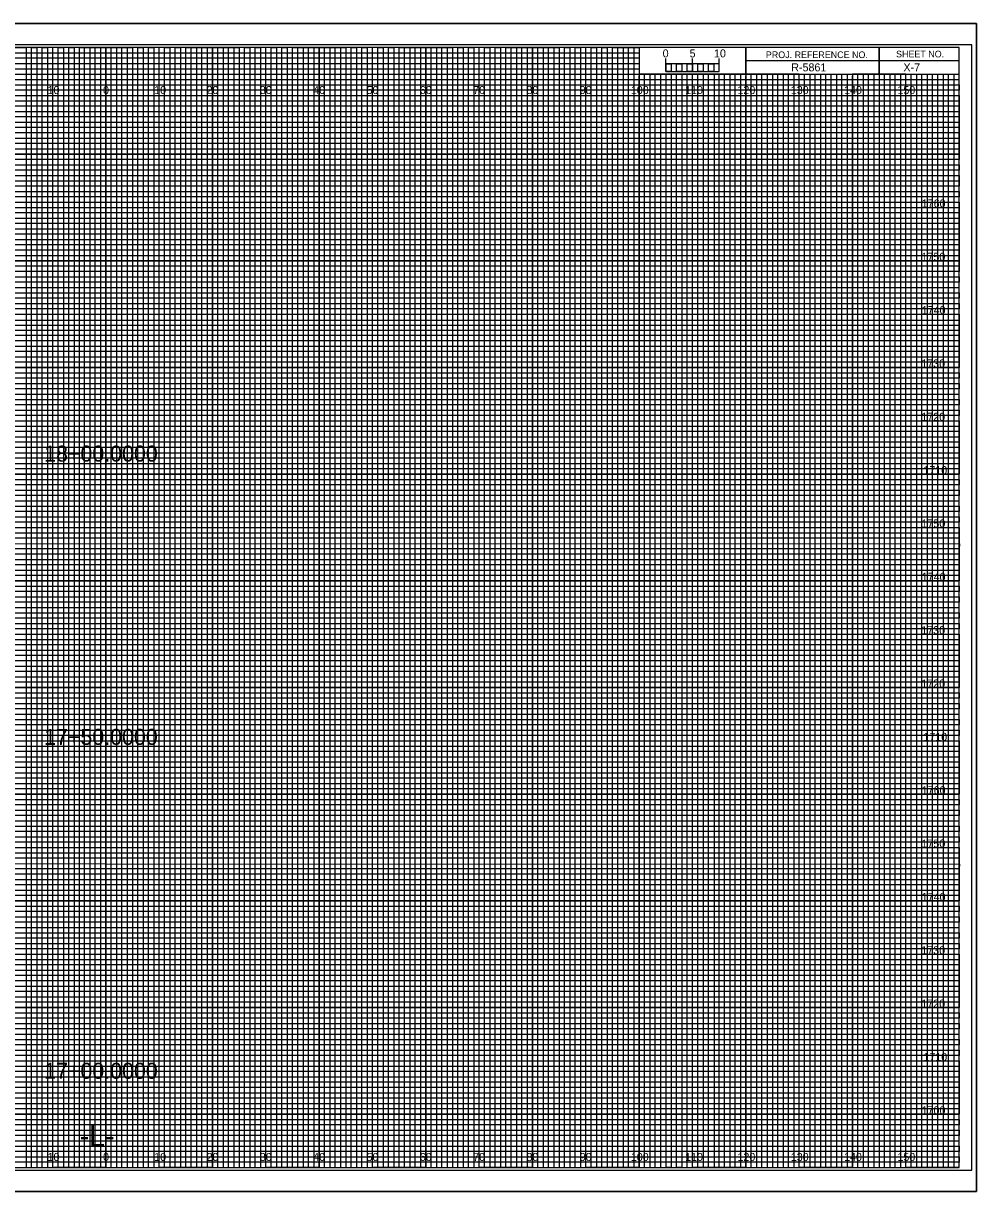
# Model space of a CAD drawing. Extents: x -419 to 4739, y -630 to 13534.
# Drawn here: x 144.5 to 323.3, y 1315.5 to 1534.5 of the extents above; entities that cross this region are included whole.
import ezdxf

# ---------------------------------------------------------------- set-up
doc = ezdxf.new("R2010")
doc.units = 0
for name, color, linetype in [('Old_Level_1', 7, 'Continuous'), ('Old_Level_62', 7, 'Continuous'), ('Pattern 1', 7, 'Continuous'), ('Pattern 18', 7, 'Continuous'), ('Pattern 4', 7, 'Continuous'), ('Pattern 5', 7, 'Continuous'), ('Prop Dimension', 7, 'Continuous'), ('Prop Horizontal Alignment', 7, 'Continuous'), ('Prop PHM Label Text', 7, 'Continuous'), ('Prop PHM Label Text White', 7, 'Continuous'), ('Prop PHM Roadway Shape', 7, 'Continuous'), ('Prop PHM White Shape', 7, 'Continuous'), ('Raster_Level_0', 7, 'Continuous'), ('Scratch_Level_0', 7, 'Continuous'), ('Scratch_Level_2', 7, 'Continuous'), ('Scratch_Level_3', 7, 'Continuous'), ('Scratch_Level_5', 7, 'Continuous')]:
    doc.layers.add(name, color=color, linetype=linetype)

msp = doc.modelspace()

# ---------------------------------------------------------------- linework, layer by layer
at = {"layer": 'Old_Level_62'}
for p, q in [((305, 1530), (305, 1525)), ((305, 1525), (305, 1530)), ((280, 1527.5), (280, 1525)), ((320, 1527.49), (280, 1527.49)), ((280, 1525), (320, 1525))]:
    msp.add_line(p, q, dxfattribs=at)
for points in [[(320, 1530), (0, 1530), (0, 1320), (320, 1320)], [(280, 1530), (260, 1530), (260, 1525.03), (280, 1525.03)], [(320, 1530), (280, 1530), (280, 1525), (320, 1525)]]:
    msp.add_lwpolyline(points, close=True, dxfattribs=at)
at = {"layer": 'Pattern 18'}
for points in [[(-13.4, 1315.5), (323.3, 1315.5), (323.3, 1534.5), (-13.4, 1534.5)], [(-13.4, 1534.5), (323.3, 1534.5), (323.3, 1315.5), (-13.4, 1315.5)]]:
    msp.add_lwpolyline(points, close=True, dxfattribs=at)
at = {"layer": 'Pattern 4'}
for p, q in [((0, 1529), (260, 1529)), ((260, 1529), (260, 1527.98)), ((260, 1527.98), (0, 1527.98)), ((0, 1527), (260, 1527)), ((260, 1527), (260, 1525.89)), ((260, 1525.89), (0, 1525.89)), ((0, 1524), (320, 1524))]:
    msp.add_line(p, q, dxfattribs=at)
for points in [[(0, 1523), (270, 1523), (320, 1523), (320, 1522), (0, 1522)], [(0, 1521), (320, 1521), (320, 1519), (0, 1519)], [(0, 1518), (320, 1518), (320, 1517), (0, 1516.98)], [(0, 1516), (320, 1516), (320, 1514), (0, 1514)], [(0, 1513), (320, 1513), (320, 1512), (0, 1512)], [(0, 1511), (320, 1511), (320, 1509), (0, 1509)], [(0, 1508), (320, 1508), (320, 1507), (0, 1507)], [(0, 1506), (320, 1506), (320, 1504), (0, 1504)], [(0, 1503), (320, 1503), (320, 1502), (0, 1502)], [(0, 1501), (320, 1501), (320, 1499), (0, 1499)], [(0, 1498), (320, 1498), (320, 1497), (0, 1497)], [(0, 1496), (320, 1496), (320, 1493.95), (320, 1493), (320, 1492), (0, 1492)], [(0, 1494), (320, 1494), (320, 1493), (0, 1493)], [(0, 1491), (320, 1491), (320, 1489), (0, 1489.03)], [(0, 1489.03), (320, 1489), (320, 1488), (0, 1488)], [(0, 1487), (320, 1487), (320, 1486), (0, 1486)], [(0, 1484), (320, 1484), (320, 1483), (0, 1483)], [(0, 1482), (320, 1482), (320, 1481), (0, 1481)], [(-0.07, 1478.89), (320, 1478.89), (320, 1477.88), (-0.07, 1477.88)], [(0, 1477), (320, 1477), (320, 1476), (0, 1476)], [(0, 1474), (320, 1474), (320, 1473), (0, 1473)], [(0, 1472), (320, 1472), (320, 1471), (0, 1471)], [(0, 1469), (320, 1469), (320, 1468), (0, 1468)], [(0, 1467), (320, 1467), (320, 1466), (0, 1466)], [(0, 1464), (320, 1464), (320, 1463), (0, 1463)], [(0, 1462), (320, 1462), (320, 1461), (0, 1461)], [(0, 1459), (320, 1459), (319.99, 1457.98), (0, 1458)], [(0, 1457), (320, 1457), (320, 1456), (0, 1456)], [(0, 1454), (320, 1454), (320, 1453), (0, 1453)], [(0, 1452), (320, 1452), (320, 1451), (0, 1451)], [(0, 1449), (320, 1449), (320, 1448), (0, 1448)], [(0, 1447), (320, 1447), (320, 1446), (0, 1446)], [(0, 1444), (320, 1444), (320, 1443), (0, 1443)], [(0, 1442), (320, 1442), (320, 1441), (0, 1441)], [(0, 1439), (320, 1439), (320, 1438), (0, 1438)], [(0, 1436.99), (320.07, 1436.91), (320, 1436), (0, 1436)], [(0, 1434), (320, 1434), (320, 1433), (0, 1433)], [(0, 1432), (320, 1432), (320, 1431), (0, 1431)], [(0, 1429), (320, 1429), (320, 1428), (0, 1428)], [(0, 1427), (320, 1427), (320, 1426), (0, 1426)], [(0, 1424), (320, 1424), (320, 1423), (0, 1423)], [(0, 1422), (320, 1422), (320, 1421), (0, 1421)], [(0, 1419), (320, 1419), (320, 1418), (0, 1418)], [(0, 1417), (320, 1417), (320, 1416), (0, 1416)], [(0, 1414), (320, 1414), (320, 1413), (0, 1413)], [(0, 1412), (320, 1412), (320, 1411), (0, 1411)], [(0, 1409), (320, 1409), (320, 1408), (0, 1408)], [(0, 1407), (320, 1407), (320, 1406), (0, 1406)], [(0, 1404), (320, 1404), (320, 1403), (0, 1403)], [(0, 1402), (320, 1402), (320, 1401), (0, 1401)], [(0, 1399), (320, 1399), (319.99, 1397.98), (0, 1398)], [(0, 1397), (320, 1397), (320, 1396), (0, 1396)], [(0, 1394), (320, 1394), (320, 1393), (0, 1393)], [(0, 1392), (320, 1392), (320, 1391), (0, 1391)], [(0, 1389), (320, 1389), (320, 1388), (0, 1388)], [(0, 1387), (320, 1387), (320, 1386), (0, 1386)], [(0, 1384), (320, 1384), (320, 1383), (0, 1383)], [(0, 1382), (320, 1382), (320, 1381), (0, 1381)], [(0, 1379), (320, 1379), (320, 1378), (0, 1378)], [(0, 1376.99), (320.07, 1376.91), (320, 1376), (0, 1376)], [(0, 1374), (320, 1374), (320, 1373), (0, 1373)], [(0, 1372), (320, 1372), (320, 1371), (0, 1371)], [(0, 1369), (320, 1369), (320, 1368), (0, 1368)], [(0, 1367), (320, 1367), (320, 1366), (0, 1366)], [(0, 1364), (320, 1364), (320, 1363), (0, 1363)], [(0, 1362), (320, 1362), (320, 1361), (0, 1361)], [(0, 1359), (320, 1359), (320, 1358), (0, 1358)], [(0, 1357), (320, 1357), (320, 1356), (0, 1356)], [(0, 1354), (320, 1354), (320, 1353), (0, 1353)], [(0, 1352), (320, 1352), (320, 1351), (0, 1351)], [(0, 1349), (320, 1349), (320, 1348), (0, 1348)], [(0, 1347), (320, 1347), (320, 1346), (0, 1346)], [(0, 1344), (320, 1344), (320, 1343), (0, 1343)], [(0, 1342), (320, 1342), (320, 1341), (0, 1341)], [(0, 1339), (320, 1339), (320, 1338), (0, 1338)], [(0, 1337), (320, 1337), (320, 1336), (0, 1336)], [(0, 1334), (320, 1334), (320, 1333), (0, 1333)], [(0, 1332), (320, 1332), (320, 1331), (0, 1331)], [(0, 1329), (320, 1329), (320, 1328), (0, 1328)], [(0, 1327), (320, 1327), (320, 1326), (0, 1326)], [(0, 1324), (320, 1324), (320, 1323), (0, 1323)], [(0, 1322), (320, 1322), (320, 1321), (0, 1321)]]:
    msp.add_lwpolyline(points, dxfattribs=at)
at = {"layer": 'Pattern 5'}
for p, q in [((323.3, 1534.5), (-13.4, 1534.5)), ((-13.4, 1315.5), (323.3, 1315.5))]:
    msp.add_line(p, q, dxfattribs=at)
at = {"layer": 'Prop Dimension'}
for p, q in [((267, 1525), (266.01, 1525)), ((266.01, 1525), (266.01, 1320)), ((267, 1320), (267, 1525)), ((269, 1525), (268, 1525)), ((268, 1525), (268, 1320)), ((269, 1320), (269, 1525)), ((266.01, 1320), (265, 1320)), ((268, 1320), (267, 1320))]:
    msp.add_line(p, q, dxfattribs=at)
for points in [[(145, 1320), (146, 1320), (146, 1530), (147, 1530), (147, 1320)], [(147, 1320), (148, 1320), (148, 1530), (149, 1530), (149, 1320)], [(150, 1320), (151, 1320), (151, 1530), (152, 1530), (152, 1320)], [(152, 1320), (153, 1320), (153, 1530), (154, 1530), (154, 1320)], [(155, 1320), (156, 1320), (156, 1530), (157, 1530), (157, 1320)], [(157, 1320), (158, 1320), (158, 1530), (159, 1530), (159, 1320)], [(160, 1320), (161, 1320), (161, 1530), (162, 1530), (162, 1320)], [(162, 1320), (163, 1320), (163, 1530), (164, 1530), (164, 1320)], [(165, 1320), (166, 1320), (166, 1530), (167, 1530), (167, 1320)], [(167, 1320), (168, 1320), (168, 1530), (169, 1530), (169, 1320)], [(170, 1320), (171, 1320), (171, 1530), (172, 1530), (172, 1320)], [(172, 1320), (173, 1320), (173, 1530), (174, 1530), (174, 1320)], [(175, 1320), (176, 1320), (176, 1530), (177, 1530), (177, 1320)], [(177, 1320), (178, 1320), (178, 1530), (179, 1530), (179, 1320)], [(180, 1320), (181, 1320), (181, 1530), (182, 1530), (182, 1320)], [(182, 1320), (183, 1320), (183, 1530), (184, 1530), (184, 1320)], [(185, 1320), (186, 1320), (186, 1530), (187, 1530), (187, 1320)], [(187, 1320), (188, 1320), (188, 1530), (189, 1530), (189, 1320)], [(190, 1320), (191, 1320), (191, 1530), (192, 1530), (192, 1320)], [(192, 1320), (193, 1320), (193, 1530), (194, 1530), (194, 1320)], [(195, 1320), (196, 1320), (196, 1530), (197, 1530), (197, 1320)], [(197, 1320), (198, 1320), (198, 1530), (199, 1530), (199, 1320)], [(200, 1320), (201, 1320), (201, 1530), (202, 1530), (202, 1320)], [(202, 1320), (203, 1320), (203, 1530), (204, 1530), (204, 1320)], [(205, 1320), (206, 1320), (206, 1530), (207, 1530), (207, 1320)], [(207, 1320), (208, 1320), (208, 1530), (209, 1530), (209, 1320)], [(210, 1320), (211, 1320), (211, 1530), (212, 1530), (212, 1320)], [(212, 1320), (213, 1320), (213, 1530), (214, 1530), (214, 1320)], [(215, 1320), (216, 1320), (216, 1530), (217, 1530), (217, 1320)], [(217, 1320), (218, 1320), (218, 1530), (219, 1530), (219, 1320)], [(220, 1320), (221, 1320), (221, 1530), (222, 1530), (222, 1320)], [(222, 1320), (223, 1320), (223, 1530), (224, 1530), (224, 1320)], [(225, 1320), (226, 1320), (226, 1530), (227, 1530), (227, 1320)], [(227, 1320), (228, 1320), (228, 1530), (229, 1530), (229, 1320)], [(230, 1320), (231, 1320), (231, 1530), (232, 1530), (232, 1320)], [(232, 1320), (233, 1320), (233, 1530), (234, 1530), (234, 1320)], [(235, 1320), (236, 1320), (236, 1530), (237, 1530), (237, 1320)], [(237, 1320), (238, 1320), (238, 1530), (239, 1530), (239, 1320)], [(240, 1320), (241, 1320), (241, 1530), (242, 1530), (242, 1320)], [(242, 1320), (243, 1320), (243, 1530), (244, 1530), (244, 1320)], [(245, 1320), (246, 1320), (246, 1530), (247, 1530), (247, 1320)], [(247, 1320), (248, 1320), (248, 1530), (249, 1530), (249, 1320)], [(250, 1320), (251, 1320), (251, 1530), (252, 1530), (252, 1320)], [(252, 1320), (253, 1320), (253, 1530), (254, 1530), (254, 1320)], [(255, 1320), (256, 1320), (256, 1530), (257, 1530), (257, 1320)], [(257, 1320), (258, 1320), (258, 1530), (259, 1530), (259, 1320)], [(260, 1320), (261, 1320), (261, 1525), (262.02, 1525), (262.02, 1320)], [(262, 1320), (263, 1320), (263, 1525), (263.99, 1525), (263.99, 1320)], [(270, 1320), (270.98, 1320), (270.98, 1525), (272, 1525), (272, 1320)], [(272, 1320), (273, 1320), (273, 1525), (274.05, 1525), (274.05, 1320)], [(275, 1320), (276, 1320), (276, 1525), (277, 1525), (277, 1320)], [(277, 1320), (278, 1320), (278, 1525), (279, 1525), (279, 1320)], [(280, 1320), (281, 1320), (281, 1525), (282, 1525), (282, 1320)], [(282, 1320), (283, 1320), (283, 1525), (284, 1525), (284, 1320)], [(285, 1320), (286, 1320), (286, 1525), (287, 1525), (287, 1320)], [(287, 1320), (288, 1320), (288, 1525), (289, 1525), (289, 1320)], [(290, 1320), (291, 1320), (291, 1525), (292, 1525), (292, 1320)], [(292, 1320), (293, 1320), (293, 1525), (294, 1525), (294, 1320)], [(295, 1320), (296, 1320), (296, 1525), (297, 1525), (297, 1320)], [(297, 1320), (298, 1320), (298, 1525), (299, 1525), (299, 1320)], [(300, 1320), (301, 1320), (301, 1525), (302, 1525), (302, 1320)], [(302, 1320), (303, 1320), (303, 1525), (304, 1525), (304, 1320)], [(305, 1320), (306, 1320), (306, 1525), (307, 1525), (307, 1320)], [(307, 1320), (308, 1320), (308, 1525), (309, 1525), (309, 1320)], [(310, 1320), (311, 1320), (311, 1525), (312, 1525), (312, 1320)], [(312, 1320), (313, 1320), (313, 1525), (314, 1525), (314, 1320)], [(315, 1320), (316, 1320), (316, 1525), (317, 1525), (317, 1320)], [(317, 1320), (318, 1320), (318, 1525), (319, 1525), (319, 1320)]]:
    msp.add_lwpolyline(points, dxfattribs=at)
at = {"layer": 'Prop Horizontal Alignment'}
for points in [[(135, 1530), (145, 1530), (145, 1320), (155, 1320), (155, 1530), (165, 1530), (165, 1320), (175, 1320), (175, 1530), (185, 1530), (185, 1320), (195, 1320), (195, 1530), (205, 1530), (205, 1320), (215, 1320), (215, 1530), (225, 1530), (225, 1320), (235, 1320), (235, 1530), (245, 1530), (245, 1320), (255, 1320), (255, 1530), (259.93, 1530), (260, 1530), (260, 1525), (264.99, 1525), (264.99, 1320), (275, 1320), (275, 1525), (285, 1525), (285, 1320), (295, 1320), (295, 1525), (305, 1525), (305, 1320), (315, 1320), (315, 1525)], [(0, 1525), (275, 1525)], [(0, 1505), (320, 1505), (320, 1515), (0, 1515)], [(0, 1485), (320, 1485), (320, 1495), (0, 1495)], [(0, 1465), (320, 1465), (320, 1475), (0, 1475)], [(0, 1445), (320, 1445), (320, 1455), (0, 1455)], [(0, 1425), (320, 1425), (320, 1435), (0, 1435)], [(0, 1405), (320, 1405), (320, 1415), (0, 1415)], [(0, 1385), (320, 1385), (320, 1395), (0, 1395)], [(0, 1365), (320, 1365), (320, 1375), (0, 1375)], [(0, 1345), (320, 1345), (320, 1355), (0, 1355)], [(0, 1325), (320, 1325), (320, 1335), (0, 1335)]]:
    msp.add_lwpolyline(points, dxfattribs=at)
at = {"layer": 'Prop PHM Label Text'}
for p, q in [((265, 1525.49), (265, 1527.9)), ((265, 1526.9), (265, 1527.9)), ((270, 1525.49), (270, 1527.9)), ((275, 1525.49), (275, 1527.9)), ((275, 1526.9), (275, 1527.9))]:
    msp.add_line(p, q, dxfattribs=at)
for points in [[(275, 1526.9), (265, 1526.9), (265, 1525.49), (275, 1525.49)], [(265, 1526.9), (266, 1526.9), (266, 1525.49), (265, 1525.49)], [(267, 1526.9), (268, 1526.9), (268, 1525.49), (267, 1525.49)], [(269, 1526.9), (270, 1526.9), (270, 1525.49), (269, 1525.49)], [(271, 1526.9), (272, 1526.9), (272, 1525.49), (271, 1525.49)], [(273, 1526.9), (274, 1526.9), (274, 1525.49), (273, 1525.49)]]:
    msp.add_lwpolyline(points, close=True, dxfattribs=at)
at = {"layer": 'Scratch_Level_0'}
for p, q in [((150, 1320), (150, 1530)), ((160, 1320), (160, 1530)), ((170, 1320), (170, 1530)), ((180, 1320), (180, 1530)), ((190, 1320), (190, 1530)), ((200, 1320), (200, 1530)), ((210, 1320), (210, 1530)), ((220, 1320), (220, 1530)), ((230, 1320), (230, 1530)), ((240, 1320), (240, 1530)), ((250, 1320), (250, 1530)), ((260, 1320), (260, 1524.69)), ((270, 1320), (270, 1524.69)), ((280, 1320), (280, 1524.69)), ((290, 1320), (290, 1524.69)), ((300, 1320), (300, 1524.69)), ((310, 1320), (310, 1524.69)), ((0, 1520), (320, 1520)), ((0, 1510), (320, 1510)), ((0, 1500), (320, 1500)), ((0, 1490), (320, 1490)), ((0, 1480), (320, 1480)), ((0, 1470), (320, 1470)), ((0, 1460), (320, 1460)), ((0, 1450), (320, 1450)), ((0, 1440), (320, 1440)), ((0, 1430), (320, 1430)), ((0, 1420), (320, 1420)), ((0, 1410), (320, 1410)), ((0, 1400), (320, 1400)), ((0, 1390), (320, 1390)), ((0, 1380), (320, 1380)), ((0, 1370), (320, 1370)), ((0, 1360), (320, 1360)), ((0, 1350), (320, 1350)), ((0, 1340), (320, 1340)), ((0, 1330), (320, 1330))]:
    msp.add_line(p, q, dxfattribs=at)
at = {"layer": 'Scratch_Level_3'}
for p, q in [((150, 1530), (140, 1530)), ((150, 1320), (150, 1530)), ((170, 1530), (160, 1530)), ((160, 1530), (160, 1320)), ((170, 1320), (170, 1530)), ((190, 1530), (180, 1530)), ((180, 1530), (180, 1320)), ((190, 1320), (190, 1530)), ((210, 1530), (200, 1530)), ((200, 1530), (200, 1320)), ((210, 1320), (210, 1530)), ((230, 1530), (220, 1530)), ((220, 1530), (220, 1320)), ((230, 1320), (230, 1530)), ((250, 1530), (240, 1530)), ((240, 1530), (240, 1320)), ((250, 1320), (250, 1530)), ((260, 1530), (260, 1320)), ((270, 1320), (270, 1525)), ((290, 1525), (280, 1525)), ((280, 1525), (280, 1320)), ((290, 1320), (290, 1525)), ((310, 1525), (300, 1525)), ((300, 1525), (300, 1320)), ((310, 1320), (310, 1525)), ((160, 1320), (150, 1320)), ((180, 1320), (170, 1320)), ((200, 1320), (190, 1320)), ((220, 1320), (210, 1320)), ((240, 1320), (230, 1320)), ((260, 1320), (250, 1320)), ((280, 1320), (270, 1320)), ((300, 1320), (290, 1320)), ((320, 1320), (310, 1320)), ((320, 1320), (320, 1320))]:
    msp.add_line(p, q, dxfattribs=at)
for points in [[(0, 1520), (320, 1520), (320, 1510), (0, 1510)], [(0, 1500), (320, 1500), (320, 1490), (0, 1490)], [(0, 1480), (320, 1480), (320, 1470), (0, 1470)], [(0, 1460), (320, 1460), (320, 1450), (0, 1450)], [(0, 1440), (320, 1440), (320, 1430), (0, 1430)], [(0, 1420), (320, 1420), (320, 1410), (0, 1410)], [(0, 1400), (320, 1400), (320, 1390), (0, 1390)], [(0, 1380), (320, 1380), (320, 1370), (0, 1370)], [(0, 1360), (320, 1360), (320, 1350), (0, 1350)], [(0, 1340), (320, 1340), (320, 1330), (0, 1330)]]:
    msp.add_lwpolyline(points, dxfattribs=at)
at = {"layer": 'Scratch_Level_5'}
msp.add_lwpolyline([(-10.8, 1319.5), (322.4, 1319.5), (322.4, 1530.5), (-10.8, 1530.5)], close=True, dxfattribs=at)

# ---------------------------------------------------------------- texts
at = {"layer": 'Old_Level_1'}
for s, p in [('5', (269.47, 1528.12)), ('10', (274.04, 1528.12))]:
    msp.add_text(s, height=1.5, dxfattribs=at).set_placement(p)
at = {"layer": 'Old_Level_62'}
for s, p in [('PROJ. REFERENCE NO.', (283.77, 1527.99)), ('SHEET NO.', (308.19, 1528.12))]:
    msp.add_text(s, height=1.25, dxfattribs=at).set_placement(p)
at = {"layer": 'Pattern 1'}
for s, p in [('1760', (313, 1500)), ('1750', (312.96, 1490)), ('1740', (313, 1480)), ('1730', (312.92, 1470)), ('1720', (312.93, 1460)), ('1710', (313.31, 1450)), ('1750', (312.96, 1440)), ('1740', (313, 1430)), ('1730', (312.92, 1420)), ('1720', (312.93, 1410)), ('1710', (313.31, 1400)), ('1760', (313, 1390)), ('1750', (312.96, 1380)), ('1740', (313, 1370)), ('1730', (312.92, 1360)), ('1720', (312.93, 1350)), ('1710', (313.31, 1340)), ('1700', (312.98, 1330))]:
    msp.add_text(s, height=1.5, dxfattribs=at).set_placement(p)
at = {"layer": 'Prop PHM Label Text'}
msp.add_text('0', height=1.5, dxfattribs=at).set_placement((264.41, 1528.12))
at = {"layer": 'Prop PHM Label Text White'}
msp.add_text('X-7', height=1.5, dxfattribs=at).set_placement((309.57, 1525.5))
at = {"layer": 'Prop PHM Roadway Shape'}
msp.add_text('R-5861', height=1.5, dxfattribs=at).set_placement((288.53, 1525.5))
at = {"layer": 'Prop PHM White Shape'}
msp.add_text('-L-', height=4, dxfattribs=at).set_placement((155.06, 1324))
at = {"layer": 'Raster_Level_0'}
for s, p in [('10', (149.04, 1521.25)), ('0', (159.45, 1521.25)), ('0', (159.45, 1521.25)), ('10', (169.04, 1521.25)), ('20', (178.86, 1521.25)), ('30', (188.86, 1521.25)), ('40', (198.86, 1521.25)), ('50', (208.86, 1521.25)), ('60', (218.86, 1521.25)), ('70', (228.86, 1521.25)), ('80', (238.86, 1521.25)), ('90', (248.86, 1521.25)), ('100', (258.44, 1521.25)), ('110', (268.62, 1521.25)), ('120', (278.44, 1521.25)), ('130', (288.44, 1521.25)), ('140', (298.44, 1521.25)), ('150', (308.44, 1521.25)), ('10', (149.04, 1321.25)), ('0', (159.45, 1321.25)), ('0', (159.45, 1321.25)), ('10', (169.04, 1321.25)), ('20', (178.86, 1321.25)), ('30', (188.86, 1321.25)), ('40', (198.86, 1321.25)), ('50', (208.86, 1321.25)), ('60', (218.86, 1321.25)), ('70', (228.86, 1321.25)), ('80', (238.86, 1321.25)), ('90', (248.86, 1321.25)), ('100', (258.44, 1321.25)), ('110', (268.62, 1321.25)), ('120', (278.44, 1321.25)), ('130', (288.44, 1321.25)), ('140', (298.44, 1321.25)), ('150', (308.44, 1321.25))]:
    msp.add_text(s, height=1.5, dxfattribs=at).set_placement(p)
at = {"layer": 'Scratch_Level_2'}
for s, p in [('18+00.0000', (148.4, 1452.35)), ('17+50.0000', (148.4, 1399.25)), ('17+00.0000', (148.4, 1336.65))]:
    msp.add_text(s, height=3, dxfattribs=at).set_placement(p)

doc.saveas('drawing.dxf')
